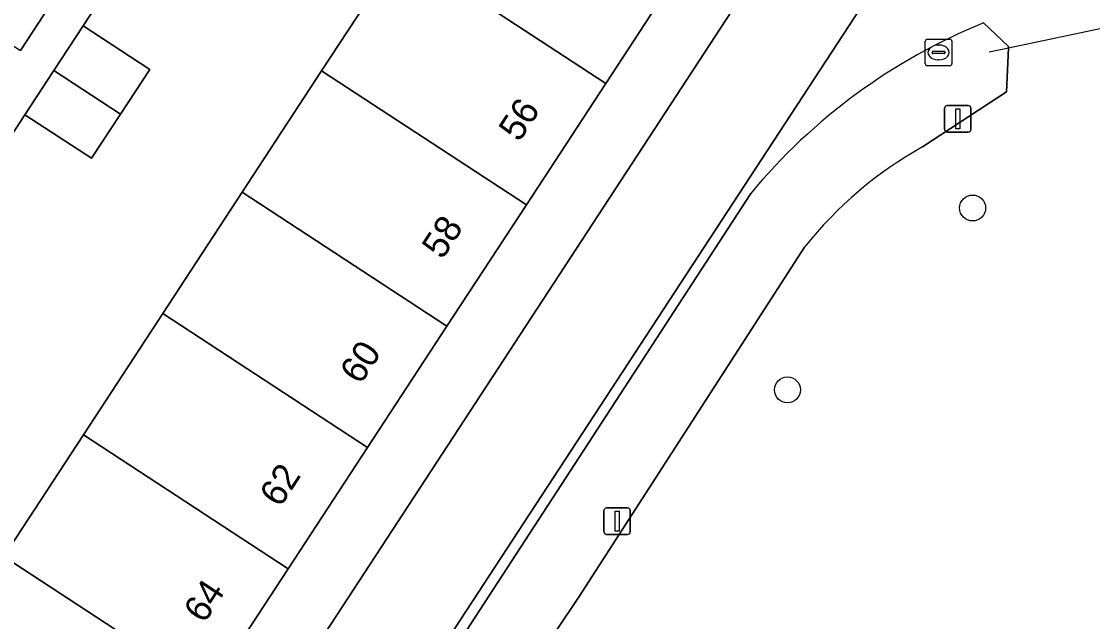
# Model space of a CAD drawing. Extents: x 159279 to 160377, y 384531 to 385888.
# Drawn here: x 159758.27 to 159798.6, y 385127.82 to 385150.41 of the extents above; entities that cross this region are included whole.
import ezdxf

# ---------------------------------------------------------------- set-up
doc = ezdxf.new("R2010")
doc.units = 0
for name, color, linetype in [('IMGEO_Boom', 7, 'Continuous'), ('IMGEO_Duiker', 7, 'Continuous'), ('IMGEO_Erf', 7, 'Continuous'), ('IMGEO_Groenvoorziening', 7, 'Continuous'), ('IMGEO_Kolk', 7, 'Continuous'), ('IMGEO_Lichtmast', 7, 'Continuous'), ('IMGEO_Pand', 7, 'Continuous'), ('IMGEO_Pand_nummerreeks', 7, 'Continuous'), ('IMGEO_Rijbaan_lokaal_open', 7, 'Continuous'), ('IMGEO_Voetpad_open', 7, 'Continuous'), ('IMGEO_Waterloop', 7, 'Continuous')]:
    doc.layers.add(name, color=color, linetype=linetype)

msp = doc.modelspace()

# ---------------------------------------------------------------- linework, layer by layer
at = {"layer": 'IMGEO_Boom'}
for centre in [(159794.082, 385143.389), (159787.11, 385136.543)]:
    msp.add_circle(centre, 0.489, dxfattribs=at)
at = {"layer": 'IMGEO_Duiker'}
msp.add_lwpolyline([(159799.473, 385150.263), (159799.24, 385150.214), (159795.427, 385149.411), (159794.707, 385149.259)], dxfattribs=at)
at = {"layer": 'IMGEO_Erf'}
msp.add_lwpolyline([(159757.61, 385130.276), (159760.601, 385134.845), (159763.591, 385139.415), (159766.582, 385143.984), (159769.573, 385148.554), (159772.563, 385153.123), (159775.554, 385157.693), (159768.505, 385162.261), (159766.52, 385159.281), (159769.027, 385157.633), (159767.93, 385155.964), (159766.833, 385154.296), (159764.326, 385155.944), (159760.595, 385150.244), (159763.101, 385148.596), (159762.001, 385146.923), (159760.907, 385145.259), (159758.395, 385146.894), (159754.668, 385141.188)], dxfattribs=at)
at = {"layer": 'IMGEO_Groenvoorziening'}
for points in [[(159796.411, 385160.937), (159764.107, 385111.547)], [(159794.489, 385150.354), (159795.429, 385149.462), (159795.427, 385149.411), (159795.355, 385147.759), (159792.2, 385145.692)], [(159769.764, 385118.836), (159770.611, 385120.699), (159785.725, 385143.937)], [(159787.756, 385141.92), (159779.267, 385128.764), (159773.03, 385119.451)]]:
    msp.add_lwpolyline(points, dxfattribs=at)
for centre, radius, start, end in [((159802.913, 385129.656), 22.346, 112.1454, 140.2778), ((159799.578, 385132.495), 15.119, 119.2097, 141.4385)]:
    msp.add_arc(centre, radius, start, end, dxfattribs=at)
at = {"layer": 'IMGEO_Kolk'}
for p, q in [((159792.376, 385149.743), (159793.228, 385149.743)), ((159792.301, 385148.817), (159792.301, 385149.669)), ((159792.789, 385149.523), (159792.814, 385149.523)), ((159793.302, 385149.669), (159793.302, 385148.817)), ((159792.56, 385149.237), (159792.56, 385149.249)), ((159792.998, 385149.2), (159792.6, 385149.2)), ((159792.603, 385149.286), (159793.001, 385149.286)), ((159792.812, 385148.963), (159792.787, 385148.963)), ((159793.044, 385149.249), (159793.044, 385149.237)), ((159793.228, 385148.743), (159792.376, 385148.743))]:
    msp.add_line(p, q, dxfattribs=at)
for points in [[(159792.376, 385149.743), (159793.228, 385149.743)], [(159792.301, 385148.817), (159792.301, 385149.669)], [(159793.302, 385149.669), (159793.302, 385148.817)], [(159793.228, 385148.743), (159792.376, 385148.743)]]:
    msp.add_lwpolyline(points, dxfattribs=at)
for centre, radius, start, end in [((159792.378, 385149.667), 0.0765, 91.552, 178.448), ((159792.378, 385149.667), 0.0765, 91.552, 178.448), ((159793.226, 385149.667), 0.0765, 1.552, 88.448), ((159793.226, 385149.667), 0.0765, 1.552, 88.448), ((159792.6, 385149.246), 0.0403, 85.8775, 175.7526), ((159792.597, 385149.236), 0.0366, 178.938, 274.7102), ((159793.001, 385149.243), 0.043, 264.8664, 352.4533), ((159793.005, 385149.248), 0.0386, 1.7309, 96.639), ((159792.378, 385148.819), 0.0765, 181.552, 268.448), ((159792.378, 385148.819), 0.0765, 181.552, 268.448), ((159793.226, 385148.819), 0.0765, 271.552, 358.448), ((159793.226, 385148.819), 0.0765, 271.552, 358.448)]:
    msp.add_arc(centre, radius, start, end, dxfattribs=at)
for centre, major_axis, ratio, start_param, end_param in [((159792.788, 385149.243), (-0.387, 0.002), 0.722429, 4.712389, 7.853982), ((159792.813, 385149.243), (-0.39, 0.002), 0.717154, 1.570796, 4.712389)]:
    msp.add_ellipse(centre, major_axis=major_axis, ratio=ratio, start_param=start_param, end_param=end_param, dxfattribs=at)
at = {"layer": 'IMGEO_Lichtmast'}
for p, q in [((159793.028, 385146.346), (159793.028, 385147.146)), ((159793.028, 385147.146), (159793.028, 385146.346)), ((159793.128, 385147.246), (159793.918, 385147.246)), ((159793.918, 385147.246), (159793.128, 385147.246)), ((159794.018, 385147.146), (159794.018, 385146.346)), ((159794.018, 385146.346), (159794.018, 385147.146)), ((159793.918, 385146.246), (159793.128, 385146.246)), ((159793.128, 385146.246), (159793.918, 385146.246)), ((159780.201, 385131.199), (159780.201, 385131.999)), ((159780.201, 385131.999), (159780.201, 385131.199)), ((159780.301, 385132.099), (159781.091, 385132.099)), ((159781.091, 385132.099), (159780.301, 385132.099)), ((159781.191, 385131.999), (159781.191, 385131.199)), ((159781.191, 385131.199), (159781.191, 385131.999)), ((159781.091, 385131.099), (159780.301, 385131.099)), ((159780.301, 385131.099), (159781.091, 385131.099))]:
    msp.add_line(p, q, dxfattribs=at)
for points in [[(159793.448, 385147.121), (159793.598, 385147.121), (159793.598, 385146.371), (159793.448, 385146.371), (159793.448, 385147.121)], [(159780.621, 385131.974), (159780.771, 385131.974), (159780.771, 385131.224), (159780.621, 385131.224), (159780.621, 385131.974)]]:
    msp.add_lwpolyline(points, dxfattribs=at)
for centre, start, end in [((159793.128, 385147.146), 90, 180), ((159793.128, 385147.146), 90, 180), ((159793.918, 385147.146), 0, 90), ((159793.918, 385147.146), 360, 90), ((159793.128, 385146.346), 180, 270), ((159793.128, 385146.346), 180, 270), ((159793.918, 385146.346), 270, 0), ((159793.918, 385146.346), 270, 0), ((159780.301, 385131.999), 90, 180), ((159780.301, 385131.999), 90, 180), ((159781.091, 385131.999), 0, 90), ((159781.091, 385131.999), 360, 90), ((159780.301, 385131.199), 180, 270), ((159780.301, 385131.199), 180, 270), ((159781.091, 385131.199), 270, 0), ((159781.091, 385131.199), 270, 0)]:
    msp.add_arc(centre, 0.1, start, end, dxfattribs=at)
at = {"layer": 'IMGEO_Pand'}
for points in [[(159775.554, 385157.693), (159772.563, 385153.123), (159780.27, 385148.079), (159783.261, 385152.649)], [(159772.563, 385153.123), (159769.573, 385148.554), (159777.28, 385143.51), (159780.27, 385148.079)], [(159759.326, 385150.988), (159756.815, 385152.631), (159755.723, 385150.963), (159758.234, 385149.32)], [(159760.595, 385150.244), (159759.495, 385148.569), (159762.001, 385146.923), (159763.101, 385148.596)], [(159762.001, 385146.923), (159759.495, 385148.569), (159758.395, 385146.894), (159760.907, 385145.259)], [(159769.573, 385148.554), (159766.582, 385143.984), (159774.289, 385138.94), (159777.28, 385143.51)], [(159774.289, 385138.94), (159766.582, 385143.984), (159763.591, 385139.415), (159771.299, 385134.371)], [(159763.591, 385139.415), (159760.601, 385134.845), (159768.308, 385129.801), (159771.299, 385134.371)], [(159760.601, 385134.845), (159757.61, 385130.276), (159765.318, 385125.231), (159768.308, 385129.801)], [(159757.61, 385130.276), (159754.619, 385125.706), (159762.328, 385120.662), (159765.318, 385125.231)]]:
    msp.add_lwpolyline(points, close=True, dxfattribs=at)
at = {"layer": 'IMGEO_Rijbaan_lokaal_open'}
for points in [[(159767.308, 385197.439), (159758.622, 385184.185), (159765.96, 385179.364), (159766.269, 385179.835), (159766.668, 385179.572), (159766.36, 385179.104), (159770.301, 385176.529), (159774.638, 385173.694), (159778.976, 385170.86), (159783.313, 385168.025), (159787.636, 385165.2), (159792.385, 385162.097), (159788.955, 385156.849), (159787.341, 385154.379), (159754.378, 385103.978), (159751.473, 385099.533), (159748.565, 385095.083)], [(159764.107, 385111.547), (159796.411, 385160.937)]]:
    msp.add_lwpolyline(points, dxfattribs=at)
at = {"layer": 'IMGEO_Voetpad_open'}
for points in [[(159754.668, 385141.188), (159758.395, 385146.894), (159759.495, 385148.569), (159760.595, 385150.244), (159764.326, 385155.944), (159765.423, 385157.613), (159766.52, 385159.281), (159768.505, 385162.261), (159775.554, 385157.693), (159783.261, 385152.649), (159784.011, 385153.892), (159781.376, 385155.619), (159777.864, 385157.921), (159775.94, 385159.182), (159769.333, 385163.513), (159767.426, 385164.763), (159760.766, 385169.107), (159758.84, 385170.364), (159752.386, 385174.64)], [(159751.582, 385173.388), (159759.28, 385168.349), (159767.253, 385163.072), (159765.291, 385160.085), (159764.199, 385158.417), (159763.107, 385156.748), (159759.326, 385150.988), (159758.234, 385149.32)]]:
    msp.add_lwpolyline(points, dxfattribs=at)
msp.add_lwpolyline([(159787.341, 385154.379), (159785.233, 385155.757), (159784.011, 385153.892), (159783.261, 385152.649), (159780.27, 385148.079), (159777.28, 385143.51), (159774.289, 385138.94), (159771.299, 385134.371), (159768.308, 385129.801), (159765.318, 385125.231), (159762.328, 385120.662), (159759.337, 385116.092), (159756.347, 385111.523), (159753.356, 385106.953), (159745.938, 385111.885), (159744.833, 385110.239), (159747.325, 385108.625), (159749.195, 385107.378), (159754.378, 385103.978)], close=True, dxfattribs=at)
at = {"layer": 'IMGEO_Waterloop'}
for points in [[(159792.2, 385145.692), (159795.355, 385147.759), (159795.427, 385149.411), (159795.429, 385149.462), (159794.489, 385150.354)], [(159785.725, 385143.937), (159770.611, 385120.699), (159769.764, 385118.836)], [(159773.03, 385119.451), (159779.267, 385128.764), (159787.756, 385141.92)]]:
    msp.add_lwpolyline(points, dxfattribs=at)
for centre, radius, start, end in [((159802.913, 385129.656), 22.346, 112.1454, 140.2778), ((159799.578, 385132.495), 15.119, 119.2097, 141.4385)]:
    msp.add_arc(centre, radius, start, end, dxfattribs=at)

# ---------------------------------------------------------------- texts
at = {"layer": 'IMGEO_Pand_nummerreeks'}
for s, p in [('56', (159777.01, 385145.837)), ('58', (159774.118, 385141.417)), ('60', (159771.035, 385136.707)), ('62', (159768.008, 385132.082)), ('64', (159765.152, 385127.717))]:
    msp.add_text(s, height=1, rotation=56.7973, dxfattribs=at).set_placement(p)

doc.saveas('drawing.dxf')
